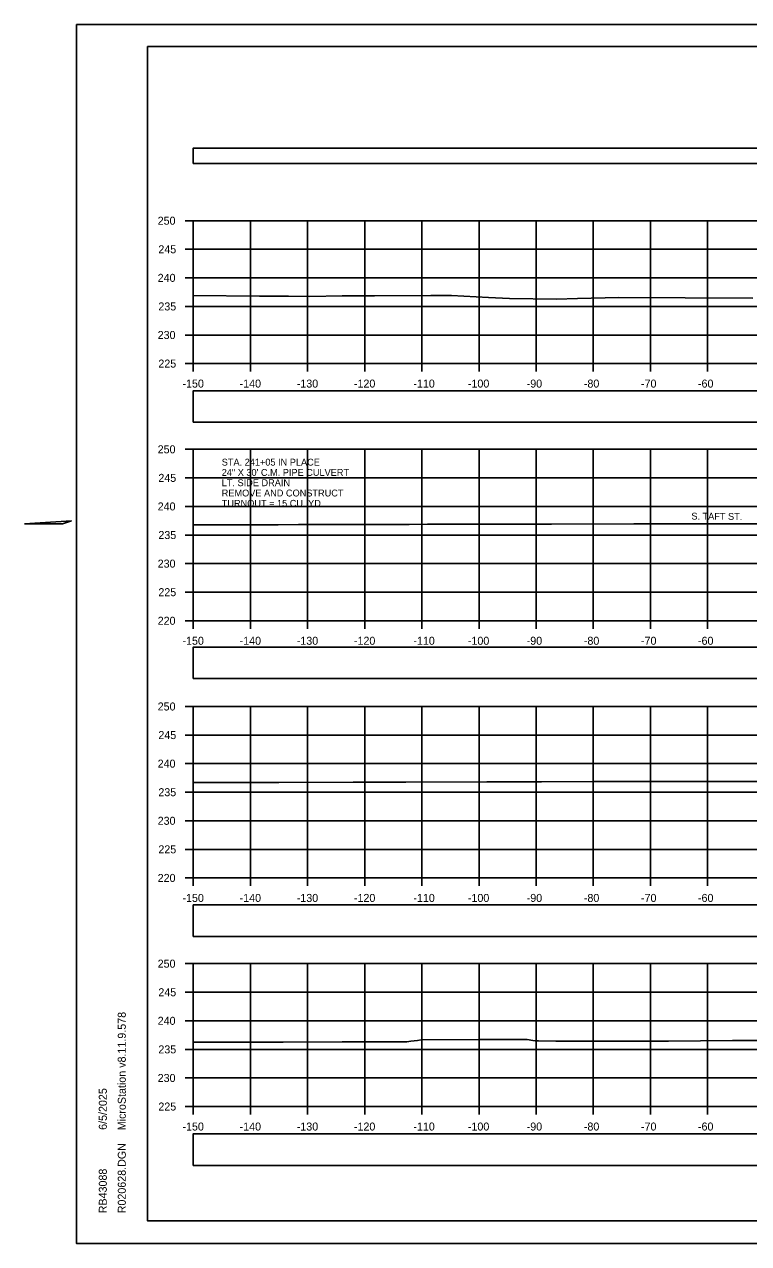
# Model space of a CAD drawing. Extents: x 1369627 to 1374022, y 380035 to 398173.
# Drawn here: x 1371919 to 1372045.7, y 389852.3 to 390065.7 of the extents above; entities that cross this region are included whole.
import ezdxf

# ---------------------------------------------------------------- set-up
doc = ezdxf.new("R2010")
doc.units = 0
for name, color, linetype in [('Default', 7, 'Continuous'), ('R_Alt Surface', 7, 'Continuous'), ('R_Axis', 7, 'Continuous'), ('R_Axis Annot', 7, 'Continuous'), ('R_Border', 7, 'Continuous'), ('R_Exist Surface', 7, 'Continuous'), ('R_Grid', 7, 'Continuous'), ('R_No Plot', 7, 'Continuous'), ('R_Water', 7, 'Continuous')]:
    doc.layers.add(name, color=color, linetype=linetype)

msp = doc.modelspace()

# ---------------------------------------------------------------- linework, layer by layer
at = {"layer": 'Default'}
for points in [[(1371948.53, 390041.3), (1372248.53, 390041.3), (1372248.53, 390044.01), (1371948.53, 390044.01)], [(1371948.53, 389996.05), (1372248.53, 389996.05), (1372248.53, 390001.57), (1371948.53, 390001.57)], [(1371948.53, 389951.18), (1372248.53, 389951.18), (1372248.53, 389956.71), (1371948.53, 389956.71)], [(1371948.53, 389906.08), (1372248.53, 389906.08), (1372248.53, 389911.6), (1371948.53, 389911.6)], [(1371948.53, 389866.02), (1372248.53, 389866.02), (1372248.53, 389871.54), (1371948.53, 389871.54)]]:
    msp.add_lwpolyline(points, close=True, dxfattribs=at)
at = {"layer": 'R_Axis'}
for p, q in [((1371947.13, 390031.31), (1371948.53, 390031.31)), ((1371948.53, 390006.31), (1371948.53, 390031.31)), ((1371947.13, 390026.31), (1371948.53, 390026.31)), ((1371947.13, 390021.31), (1371948.53, 390021.31)), ((1371947.13, 390016.31), (1371948.53, 390016.31)), ((1371947.13, 390011.31), (1371948.53, 390011.31)), ((1371947.13, 390006.31), (1371948.53, 390006.31)), ((1371948.53, 390006.31), (1372248.53, 390006.31)), ((1371948.53, 390004.91), (1371948.53, 390006.31)), ((1371958.53, 390004.91), (1371958.53, 390006.31)), ((1371968.53, 390004.91), (1371968.53, 390006.31)), ((1371978.53, 390004.91), (1371978.53, 390006.31)), ((1371988.53, 390004.91), (1371988.53, 390006.31)), ((1371998.53, 390004.91), (1371998.53, 390006.31)), ((1372008.53, 390004.91), (1372008.53, 390006.31)), ((1372018.53, 390004.91), (1372018.53, 390006.31)), ((1372028.53, 390004.91), (1372028.53, 390006.31)), ((1372038.53, 390004.91), (1372038.53, 390006.31)), ((1371947.13, 389991.31), (1371948.53, 389991.31)), ((1371948.53, 389961.31), (1371948.53, 389991.31)), ((1371947.13, 389986.31), (1371948.53, 389986.31)), ((1371947.13, 389981.31), (1371948.53, 389981.31)), ((1371947.13, 389976.31), (1371948.53, 389976.31)), ((1371947.13, 389971.31), (1371948.53, 389971.31)), ((1371947.13, 389966.31), (1371948.53, 389966.31)), ((1371947.13, 389961.31), (1371948.53, 389961.31)), ((1371948.53, 389961.31), (1372248.53, 389961.31)), ((1371948.53, 389959.91), (1371948.53, 389961.31)), ((1371958.53, 389959.91), (1371958.53, 389961.31)), ((1371968.53, 389959.91), (1371968.53, 389961.31)), ((1371978.53, 389959.91), (1371978.53, 389961.31)), ((1371988.53, 389959.91), (1371988.53, 389961.31)), ((1371998.53, 389959.91), (1371998.53, 389961.31)), ((1372008.53, 389959.91), (1372008.53, 389961.31)), ((1372018.53, 389959.91), (1372018.53, 389961.31)), ((1372028.53, 389959.91), (1372028.53, 389961.31)), ((1372038.53, 389959.91), (1372038.53, 389961.31)), ((1371947.13, 389946.31), (1371948.53, 389946.31)), ((1371948.53, 389916.31), (1371948.53, 389946.31)), ((1371947.13, 389941.31), (1371948.53, 389941.31)), ((1371947.13, 389936.31), (1371948.53, 389936.31)), ((1371947.13, 389931.31), (1371948.53, 389931.31)), ((1371947.13, 389926.31), (1371948.53, 389926.31)), ((1371947.13, 389921.31), (1371948.53, 389921.31)), ((1371947.13, 389916.31), (1371948.53, 389916.31)), ((1371948.53, 389916.31), (1372248.53, 389916.31)), ((1371948.53, 389914.91), (1371948.53, 389916.31)), ((1371958.53, 389914.91), (1371958.53, 389916.31)), ((1371968.53, 389914.91), (1371968.53, 389916.31)), ((1371978.53, 389914.91), (1371978.53, 389916.31)), ((1371988.53, 389914.91), (1371988.53, 389916.31)), ((1371998.53, 389914.91), (1371998.53, 389916.31)), ((1372008.53, 389914.91), (1372008.53, 389916.31)), ((1372018.53, 389914.91), (1372018.53, 389916.31)), ((1372028.53, 389914.91), (1372028.53, 389916.31)), ((1372038.53, 389914.91), (1372038.53, 389916.31)), ((1371947.13, 389901.31), (1371948.53, 389901.31)), ((1371948.53, 389876.31), (1371948.53, 389901.31)), ((1371947.13, 389896.31), (1371948.53, 389896.31)), ((1371947.13, 389891.31), (1371948.53, 389891.31)), ((1371947.13, 389886.31), (1371948.53, 389886.31)), ((1371947.13, 389881.31), (1371948.53, 389881.31)), ((1371947.13, 389876.31), (1371948.53, 389876.31)), ((1371948.53, 389876.31), (1372248.53, 389876.31)), ((1371948.53, 389874.91), (1371948.53, 389876.31)), ((1371958.53, 389874.91), (1371958.53, 389876.31)), ((1371968.53, 389874.91), (1371968.53, 389876.31)), ((1371978.53, 389874.91), (1371978.53, 389876.31)), ((1371988.53, 389874.91), (1371988.53, 389876.31)), ((1371998.53, 389874.91), (1371998.53, 389876.31)), ((1372008.53, 389874.91), (1372008.53, 389876.31)), ((1372018.53, 389874.91), (1372018.53, 389876.31)), ((1372028.53, 389874.91), (1372028.53, 389876.31)), ((1372038.53, 389874.91), (1372038.53, 389876.31))]:
    msp.add_line(p, q, dxfattribs=at)
at = {"layer": 'R_Border'}
for p, q in [((1371940.53, 390061.77), (1372256.71, 390061.77)), ((1371940.53, 389856.31), (1371940.53, 390061.77)), ((1371940.53, 389856.31), (1371940.53, 389856.31)), ((1372256.71, 389856.31), (1371940.53, 389856.31))]:
    msp.add_line(p, q, dxfattribs=at)
at = {"layer": 'R_Exist Surface'}
for points in [[(1371948.53, 390018.21), (1371960.09, 390018.13), (1371965.22, 390018.1), (1371968.9, 390018.07), (1371974.59, 390018.19), (1371980.26, 390018.19), (1371990.11, 390018.23), (1371993.7, 390018.23), (1372000.2, 390017.86), (1372003.85, 390017.67), (1372012.09, 390017.61), (1372015.75, 390017.72), (1372022.97, 390017.85), (1372034.59, 390017.79), (1372046.46, 390017.73)], [(1371948.53, 389978.09), (1371963.37, 389978.12), (1371966.92, 389978.13), (1371986.31, 389978.18), (1371989.52, 389978.19), (1372009.24, 389978.23), (1372011.22, 389978.24), (1372025.63, 389978.25), (1372026.79, 389978.25), (1372042.18, 389978.27), (1372042.48, 389978.27), (1372047.65, 389978.27)], [(1371948.53, 389933.02), (1371954.32, 389933.02), (1371963.48, 389933.03), (1371976.52, 389933.05), (1371985.74, 389933.07), (1371999.9, 389933.13), (1372009.47, 389933.15), (1372018.49, 389933.17), (1372025.08, 389933.17), (1372034.64, 389933.19), (1372040.59, 389933.19), (1372050.66, 389933.21)], [(1371948.53, 389887.58), (1371954.69, 389887.56), (1371964.24, 389887.6), (1371974.61, 389887.61), (1371983.57, 389887.62), (1371985.87, 389887.66), (1371986.62, 389887.72), (1371987.79, 389887.88), (1371988.42, 389888), (1371998.61, 389888.03), (1372006.93, 389888.06), (1372007.93, 389887.89), (1372008.38, 389887.83), (1372008.92, 389887.78), (1372008.94, 389887.78), (1372011.94, 389887.77), (1372018.98, 389887.77), (1372025.83, 389887.75), (1372031.67, 389887.75), (1372042.87, 389887.89), (1372048.65, 389887.89)]]:
    msp.add_lwpolyline(points, dxfattribs=at)
at = {"layer": 'R_Grid'}
for p, q in [((1371948.53, 390031.31), (1372248.53, 390031.31)), ((1371948.53, 390006.31), (1371948.53, 390031.31)), ((1371958.53, 390006.31), (1371958.53, 390031.31)), ((1371968.53, 390006.31), (1371968.53, 390031.31)), ((1371978.53, 390006.31), (1371978.53, 390031.31)), ((1371988.53, 390006.31), (1371988.53, 390031.31)), ((1371998.53, 390006.31), (1371998.53, 390031.31)), ((1372008.53, 390006.31), (1372008.53, 390031.31)), ((1372018.53, 390006.31), (1372018.53, 390031.31)), ((1372028.53, 390006.31), (1372028.53, 390031.31)), ((1372038.53, 390006.31), (1372038.53, 390031.31)), ((1371948.53, 390026.31), (1372248.53, 390026.31)), ((1371948.53, 390021.31), (1372248.53, 390021.31)), ((1371948.53, 390016.31), (1372248.53, 390016.31)), ((1371948.53, 390011.31), (1372248.53, 390011.31)), ((1371948.53, 390006.31), (1372248.53, 390006.31)), ((1371948.53, 389991.31), (1372248.53, 389991.31)), ((1371948.53, 389961.31), (1371948.53, 389991.31)), ((1371958.53, 389961.31), (1371958.53, 389991.31)), ((1371968.53, 389961.31), (1371968.53, 389991.31)), ((1371978.53, 389961.31), (1371978.53, 389991.31)), ((1371988.53, 389961.31), (1371988.53, 389991.31)), ((1371998.53, 389961.31), (1371998.53, 389991.31)), ((1372008.53, 389961.31), (1372008.53, 389991.31)), ((1372018.53, 389961.31), (1372018.53, 389991.31)), ((1372028.53, 389961.31), (1372028.53, 389991.31)), ((1372038.53, 389961.31), (1372038.53, 389991.31)), ((1371948.53, 389986.31), (1372248.53, 389986.31)), ((1371948.53, 389981.31), (1372248.53, 389981.31)), ((1371948.53, 389976.31), (1372248.53, 389976.31)), ((1371948.53, 389971.31), (1372248.53, 389971.31)), ((1371948.53, 389966.31), (1372248.53, 389966.31)), ((1371948.53, 389961.31), (1372248.53, 389961.31)), ((1371948.53, 389946.31), (1372248.53, 389946.31)), ((1371948.53, 389916.31), (1371948.53, 389946.31)), ((1371958.53, 389916.31), (1371958.53, 389946.31)), ((1371968.53, 389916.31), (1371968.53, 389946.31)), ((1371978.53, 389916.31), (1371978.53, 389946.31)), ((1371988.53, 389916.31), (1371988.53, 389946.31)), ((1371998.53, 389916.31), (1371998.53, 389946.31)), ((1372008.53, 389916.31), (1372008.53, 389946.31)), ((1372018.53, 389916.31), (1372018.53, 389946.31)), ((1372028.53, 389916.31), (1372028.53, 389946.31)), ((1372038.53, 389916.31), (1372038.53, 389946.31)), ((1371948.53, 389941.31), (1372248.53, 389941.31)), ((1371948.53, 389936.31), (1372248.53, 389936.31)), ((1371948.53, 389931.31), (1372248.53, 389931.31)), ((1371948.53, 389926.31), (1372248.53, 389926.31)), ((1371948.53, 389921.31), (1372248.53, 389921.31)), ((1371948.53, 389916.31), (1372248.53, 389916.31)), ((1371948.53, 389901.31), (1372248.53, 389901.31)), ((1371948.53, 389876.31), (1371948.53, 389901.31)), ((1371958.53, 389876.31), (1371958.53, 389901.31)), ((1371968.53, 389876.31), (1371968.53, 389901.31)), ((1371978.53, 389876.31), (1371978.53, 389901.31)), ((1371988.53, 389876.31), (1371988.53, 389901.31)), ((1371998.53, 389876.31), (1371998.53, 389901.31)), ((1372008.53, 389876.31), (1372008.53, 389901.31)), ((1372018.53, 389876.31), (1372018.53, 389901.31)), ((1372028.53, 389876.31), (1372028.53, 389901.31)), ((1372038.53, 389876.31), (1372038.53, 389901.31)), ((1371948.53, 389896.31), (1372248.53, 389896.31)), ((1371948.53, 389891.31), (1372248.53, 389891.31)), ((1371948.53, 389886.31), (1372248.53, 389886.31)), ((1371948.53, 389881.31), (1372248.53, 389881.31)), ((1371948.53, 389876.31), (1372248.53, 389876.31))]:
    msp.add_line(p, q, dxfattribs=at)
at = {"layer": 'R_No Plot'}
for p, q in [((1371928.13, 390065.66), (1372261.46, 390065.66)), ((1371928.13, 389852.33), (1372261.46, 389852.33))]:
    msp.add_line(p, q, dxfattribs=at)
for points in [[(1371928.12, 390065.66), (1372261.46, 390065.66), (1372261.46, 389852.32), (1371928.12, 389852.32)], [(1372174.45, 390061.77), (1372194.07, 390061.77), (1372194.07, 390051.89), (1372210.18, 390051.89), (1372233.38, 390051.89), (1372233.38, 390019.22), (1372256.59, 390019.22), (1372256.71, 389856.31), (1371940.53, 389856.31), (1371940.53, 390061.77)]]:
    msp.add_lwpolyline(points, close=True, dxfattribs=at)
at = {"layer": 'R_Water'}
for p, q in [((1371927.25, 389978.82), (1371918.98, 389978.27)), ((1371918.98, 389978.27), (1371925.62, 389978.28)), ((1371925.62, 389978.28), (1371927.25, 389978.82))]:
    msp.add_line(p, q, dxfattribs=at)

# ---------------------------------------------------------------- texts
at = {"layer": 'R_Alt Surface'}
msp.add_text('S. TAFT ST.', height=1.2, rotation=359.5795, dxfattribs=at).set_placement((1372035.68, 389979.02))
at = {"layer": 'R_Axis Annot'}
for s, p in [('250', (1371942.3, 390030.61)), ('245', (1371942.42, 390025.61)), ('240', (1371942.3, 390020.61)), ('235', (1371942.42, 390015.61)), ('230', (1371942.3, 390010.61)), ('225', (1371942.42, 390005.61)), ('-150', (1371946.64, 390002.11)), ('-140', (1371956.64, 390002.11)), ('-130', (1371966.64, 390002.11)), ('-120', (1371976.64, 390002.11)), ('-110', (1371987.04, 390002.11)), ('-100', (1371996.58, 390002.11)), ('-90', (1372006.87, 390002.11)), ('-80', (1372016.87, 390002.11)), ('-70', (1372026.87, 390002.11)), ('-60', (1372036.84, 390002.11)), ('250', (1371942.3, 389990.61)), ('245', (1371942.42, 389985.61)), ('240', (1371942.3, 389980.61)), ('235', (1371942.42, 389975.61)), ('230', (1371942.3, 389970.61)), ('225', (1371942.42, 389965.61)), ('220', (1371942.3, 389960.61)), ('-150', (1371946.64, 389957.11)), ('-140', (1371956.64, 389957.11)), ('-130', (1371966.64, 389957.11)), ('-120', (1371976.64, 389957.11)), ('-110', (1371987.04, 389957.11)), ('-100', (1371996.58, 389957.11)), ('-90', (1372006.87, 389957.11)), ('-80', (1372016.87, 389957.11)), ('-70', (1372026.87, 389957.11)), ('-60', (1372036.84, 389957.11)), ('250', (1371942.3, 389945.61)), ('245', (1371942.42, 389940.61)), ('240', (1371942.3, 389935.61)), ('235', (1371942.42, 389930.61)), ('230', (1371942.3, 389925.61)), ('225', (1371942.42, 389920.61)), ('220', (1371942.3, 389915.61)), ('-150', (1371946.64, 389912.11)), ('-140', (1371956.64, 389912.11)), ('-130', (1371966.64, 389912.11)), ('-120', (1371976.64, 389912.11)), ('-110', (1371987.04, 389912.11)), ('-100', (1371996.58, 389912.11)), ('-90', (1372006.87, 389912.11)), ('-80', (1372016.87, 389912.11)), ('-70', (1372026.87, 389912.11)), ('-60', (1372036.84, 389912.11)), ('250', (1371942.3, 389900.61)), ('245', (1371942.42, 389895.61)), ('240', (1371942.3, 389890.61)), ('235', (1371942.42, 389885.61)), ('230', (1371942.3, 389880.61)), ('225', (1371942.42, 389875.61)), ('-150', (1371946.64, 389872.11)), ('-140', (1371956.64, 389872.11)), ('-130', (1371966.64, 389872.11)), ('-120', (1371976.64, 389872.11)), ('-110', (1371987.04, 389872.11)), ('-100', (1371996.58, 389872.11)), ('-90', (1372006.87, 389872.11)), ('-80', (1372016.87, 389872.11)), ('-70', (1372026.87, 389872.11)), ('-60', (1372036.84, 389872.11))]:
    msp.add_text(s, height=1.4, dxfattribs=at).set_placement(p)
at = {"layer": 'R_Border'}
for s, p in [('MicroStation v8.11.9.578', (1371936.72, 389872.16)), ('6/5/2025', (1371933.4, 389872.23)), ('R020628.DGN', (1371936.72, 389857.63)), ('RB43088', (1371933.4, 389857.63))]:
    msp.add_text(s, height=1.4, rotation=90, dxfattribs=at).set_placement(p)
at = {"layer": 'R_Water'}
for s, p in [('STA. 241+05 IN PLACE', (1371953.51, 389988.46)), ('24" X 30\' C.M. PIPE CULVERT', (1371953.51, 389986.66)), ('LT. SIDE DRAIN', (1371953.51, 389984.86)), ('REMOVE AND CONSTRUCT', (1371953.51, 389983.06)), ('TURNOUT = 15 CU. YD.', (1371953.51, 389981.26))]:
    msp.add_text(s, height=1.2, dxfattribs=at).set_placement(p)

doc.saveas('drawing.dxf')
